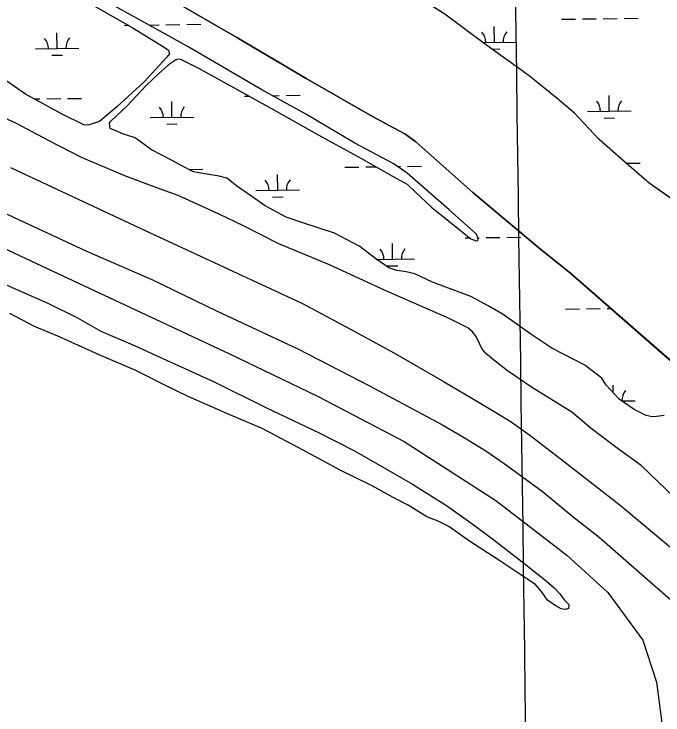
# Model space of a CAD drawing. Extents: x 3767014 to 3805179, y 361544 to 387384.
# Drawn here: x 3788416 to 3789906, y 382695 to 384305 of the extents above; entities that cross this region are included whole.
import ezdxf

# ---------------------------------------------------------------- set-up
doc = ezdxf.new("R2010")
doc.units = 0
for name, color, linetype in [('V-GRID-MAJR', 7, 'Continuous'), ('V-LEVE-TOET', 7, 'Continuous'), ('V-ROAD-CNTR', 7, 'Continuous'), ('V-TOPO-SHOR', 7, 'Continuous'), ('V-WETL-SWMP', 7, 'Continuous')]:
    doc.layers.add(name, color=color, linetype=linetype)

msp = doc.modelspace()

# ---------------------------------------------------------------- linework, layer by layer
at = {"layer": 'V-GRID-MAJR'}
msp.add_spline([(3789806.62, 367223.106), (3789722.043, 373279.937), (3789637.419, 379340.141), (3789552.795, 385400.346), (3789552.748, 385403.717)], degree=3, dxfattribs=at)
at = {"layer": 'V-LEVE-TOET'}
for points in [[(3788407.789, 383952.151), (3788716.795, 383807.962), (3789004.257, 383674.631), (3789078.28, 383639.743), (3789187.184, 383581.539), (3789289.435, 383526.045), (3789403.844, 383460.046), (3789484.171, 383412.673), (3789530.015, 383385.49), (3789557.057, 383368.009), (3789599.789, 383337.688), (3789673.111, 383281.687), (3789807.613, 383176.674), (3789970.774, 383040.896), (3790128.881, 382898.058), (3790231.25, 382812.466), (3790255.57, 382791.451), (3790294.421, 382753.688), (3790310.545, 382729.905), (3790316.498, 382706.865), (3790313.484, 382678.707)], [(3788336.42, 383875.02), (3788426.577, 383832.612), (3788580.882, 383761.298), (3788732.819, 383695.447), (3788881.027, 383623.482), (3789067.841, 383535.879), (3789231.738, 383450.844), (3789396.664, 383363.153), (3789440.157, 383337.526), (3789498.939, 383301.403), (3789540.88, 383272.643), (3789628.307, 383209.272), (3789699.452, 383150.527), (3789759.449, 383103.464), (3789838.692, 383033.808), (3789941.86, 382943.681), (3790069.327, 382837.859), (3790169.339, 382755.384), (3790197.59, 382729.305), (3790215.266, 382707.875), (3790217.254, 382699.283), (3790209.497, 382684.007)]]:
    msp.add_lwpolyline(points, dxfattribs=at)
at = {"layer": 'V-ROAD-CNTR'}
msp.add_lwpolyline([(3785073.716, 385343.617), (3785880.029, 384948.357), (3786779.082, 384527.971), (3787910.793, 383993.231), (3788491.987, 383720.546), (3788908.924, 383525.296), (3789112.937, 383427.376), (3789311.371, 383323.382), (3789522.323, 383187.997), (3789685.314, 383062.493), (3789779.387, 382976.513), (3789859.849, 382866.935), (3789891.052, 382770.35), (3789903.157, 382676.983), (3789894.588, 382581.375), (3789862.465, 382479.224), (3789809.697, 382395.461), (3789745.649, 382318.203), (3789303.868, 381804.093), (3789127.236, 381599.191), (3788946.535, 381402.797), (3788210.168, 380604.051), (3788186.907, 380582.967)], dxfattribs=at)
at = {"layer": 'V-TOPO-SHOR'}
for points in [[(3789318.578, 383939.448), (3789286.211, 383961.544), (3789198.188, 384008.285), (3789087.602, 384073.725), (3788984.723, 384130.727), (3788817.123, 384228.744), (3788749.774, 384266.046), (3788580.603, 384360.088), (3788435.29, 384442.85), (3788324.984, 384504.057), (3788255.217, 384545.906)], [(3790669.842, 382898.902), (3790655.817, 382925.131), (3790601.793, 382971.596), (3790551.558, 383001.298), (3790488.707, 383043.235), (3790451.392, 383071.864), (3790257.035, 383228.536), (3790184.392, 383297.035), (3790130.675, 383336.832), (3790067.312, 383384.311), (3789902.987, 383526.362), (3789694.277, 383708.806), (3789620.688, 383768.178), (3789469.27, 383894.623), (3789338.597, 384011.326), (3789312.903, 384029.826), (3789288.634, 384042.716), (3789239.042, 384069.543), (3789086.795, 384156.89), (3788927.784, 384250.527), (3788773.916, 384339.901), (3788567.097, 384453.143), (3788404.201, 384553.223)], [(3788277.172, 384507.112), (3788424.071, 384424.885), (3788564.615, 384343.958), (3788687.654, 384274.072), (3788761.12, 384228.859), (3788770.674, 384221.488), (3788772.823, 384213.558), (3788766.771, 384205.333), (3788715.139, 384148.774), (3788652.4, 384091.376), (3788612.317, 384058.146), (3788585.365, 384049.573), (3788576.366, 384050.595), (3788525.469, 384075.263), (3788442.744, 384120.44), (3788333.973, 384195.409)], [(3789951.84, 383861.45), (3789874.057, 383916.592), (3789809.958, 383972.492), (3789758.189, 384017.21), (3789702.848, 384077.006), (3789663.055, 384110.54), (3789598.971, 384162.93), (3789495.14, 384237.272), (3789404.674, 384304.649), (3789293.135, 384375.45)], [(3789908.35, 383383.074), (3789890.897, 383380.886), (3789880.584, 383379.789), (3789867.343, 383382.646), (3789839.771, 383396.824), (3789805.285, 383420.233), (3789775.683, 383452.71), (3789765.513, 383468.492), (3789726.396, 383498.601), (3789650.839, 383537.194), (3789602.293, 383569.806), (3789539.147, 383614.532), (3789505.998, 383633.714), (3789464.639, 383656.037), (3789376.669, 383688.76), (3789335.848, 383708.439), (3789315.987, 383712.859), (3789294.809, 383715.949), (3789276.264, 383722.224), (3789246.287, 383742.213), (3789209.665, 383770.641), (3789152.129, 383801.632), (3789079.277, 383825.153), (3789041.129, 383838.229), (3788992.608, 383864.229), (3788927.076, 383910.534), (3788904.255, 383927.639), (3788887.037, 383932.333), (3788864.006, 383935.946), (3788844.945, 383939.044), (3788828, 383942.415), (3788801.486, 383956.333), (3788779.481, 383968.15), (3788731.811, 383992.673), (3788694.132, 384020.567), (3788677.709, 384025.529), (3788667.641, 384028.929), (3788654.923, 384033.903), (3788637.163, 384042.034), (3788635.531, 384053.671), (3788638.687, 384058.445), (3788675.85, 384093.781), (3788719.585, 384140.254), (3788748.84, 384168.152), (3788775.469, 384191.538), (3788786.814, 384199.257), (3788794.214, 384201.667), (3788799.774, 384200.367), (3788841.394, 384179.895), (3789005.26, 384088.743), (3789115.57, 384026.742), (3789212.086, 383973.418), (3789285.005, 383932.435), (3789318.944, 383913.786), (3789338.333, 383895.078), (3789374.713, 383861.093), (3789464.426, 383788.692), (3789477.146, 383783.718), (3789480.847, 383784.525), (3789481.625, 383788.234), (3789477.877, 383799.33), (3789414.686, 383855.433), (3789318.578, 383939.448)], [(3789932.384, 383194.531), (3789855.367, 383267.775), (3789797.785, 383310.14), (3789740.732, 383353.304), (3789696.401, 383390.168), (3789606.223, 383446.162), (3789548.922, 383485.091), (3789520.523, 383507.731), (3789499.025, 383524.842), (3789490.247, 383536.713), (3789484.382, 383548.067), (3789476.911, 383563.91), (3789468.665, 383574.725), (3789458.044, 383583.944), (3789414.836, 383605.466), (3789266.524, 383670.33), (3789140.512, 383728.987), (3789023.911, 383776.675), (3788942.788, 383818.155), (3788888.713, 383844.132), (3788793.29, 383888.201), (3788744.011, 383905.731), (3788670.879, 383933.22), (3788571.236, 383974.89), (3788495.149, 384014.007), (3788421.705, 384053.136), (3788338.743, 384091.698)], [(3788229.05, 383762.081), (3788288.96, 383732.424), (3788335.491, 383708.267), (3788376.031, 383692.819), (3788411.547, 383676.556), (3788493.707, 383640.769), (3788561.573, 383606.779), (3788615.403, 383576.434), (3788694.509, 383542.75), (3788776.413, 383505.243), (3788873.844, 383460.918), (3788995.735, 383400.367), (3789116.899, 383343.279), (3789196.036, 383302.321), (3789251.457, 383270.792), (3789330.878, 383225.072), (3789408.589, 383176.57), (3789464.575, 383136.048), (3789514.594, 383099.604), (3789582.532, 383047.224), (3789637.869, 383003.393), (3789656.188, 382987.459), (3789669.074, 382973.621), (3789678.653, 382959.809)], [(3789678.653, 382959.809), (3789689.409, 382948.873), (3789689.051, 382939.743), (3789681.387, 382937.464), (3789672.384, 382939.016), (3789657.935, 382946.497), (3789640.953, 382958.732), (3789626.72, 382978.784), (3789613.164, 382994.472), (3789584.115, 383014.331), (3789528.807, 383051.019), (3789461.96, 383094.672), (3789414.469, 383127.819), (3789389.549, 383140.42), (3789363.849, 383150.105), (3789320.538, 383176.84), (3789286.731, 383194.963), (3789238.21, 383221.624), (3789166.239, 383256.524), (3789068.402, 383309.419), (3788985.55, 383352.796), (3788904.851, 383387.532), (3788816.144, 383426.522), (3788760.874, 383453.287), (3788695.394, 383486.098), (3788611.807, 383521.985), (3788516.706, 383565.155), (3788462.909, 383587.429), (3788406.437, 383616.943)]]:
    msp.add_lwpolyline(points, dxfattribs=at)
at = {"layer": 'V-WETL-SWMP'}
for p, q in [((3788749.774, 384266.046), (3788580.603, 384360.089)), ((3788773.917, 384339.902), (3788927.785, 384250.526)), ((3789495.14, 384237.272), (3789404.674, 384304.649)), ((3789672.662, 384292.555), (3789704.659, 384293)), ((3789720.658, 384293.222), (3789752.654, 384293.667)), ((3789768.653, 384293.889), (3789800.65, 384294.333)), ((3789816.648, 384294.555), (3789848.645, 384295)), ((3788668.943, 384278.612), (3788679.404, 384278.758)), ((3788725.749, 384279.402), (3788748.935, 384279.724)), ((3788764.934, 384279.946), (3788796.931, 384280.39)), ((3788812.929, 384280.613), (3788844.926, 384281.057)), ((3789518.79, 384239.671), (3789518.29, 384275.668)), ((3788515.071, 384225.728), (3788514.571, 384261.725)), ((3788817.123, 384228.745), (3788749.774, 384266.046)), ((3788927.785, 384250.526), (3789086.795, 384156.889)), ((3789492.411, 384239.305), (3789568.785, 384240.365)), ((3788465.076, 384225.034), (3788565.066, 384226.423)), ((3788984.722, 384130.727), (3788817.123, 384228.745)), ((3789598.971, 384162.929), (3789495.14, 384237.272)), ((3789513.447, 384224.164), (3789531.003, 384224.408)), ((3788503.286, 384210.132), (3788527.284, 384210.465)), ((3788775.469, 384191.539), (3788786.815, 384199.257)), ((3788786.815, 384199.257), (3788794.213, 384201.667)), ((3788794.213, 384201.667), (3788799.774, 384200.367)), ((3788799.774, 384200.367), (3788841.393, 384179.896)), ((3788748.84, 384168.151), (3788775.469, 384191.539)), ((3788841.393, 384179.896), (3789005.261, 384088.742)), ((3788719.584, 384140.254), (3788748.84, 384168.151)), ((3789663.056, 384110.539), (3789598.971, 384162.929)), ((3789086.795, 384156.889), (3789239.041, 384069.543)), ((3788675.85, 384093.781), (3788719.584, 384140.254)), ((3789087.602, 384073.724), (3788984.722, 384130.727)), ((3788945.133, 384116.259), (3788955.534, 384116.404)), ((3789009.227, 384117.149), (3789025.125, 384117.37)), ((3789041.123, 384117.592), (3789073.12, 384118.037)), ((3789782.449, 384081.456), (3789781.949, 384117.452)), ((3788462.672, 384109.557), (3788475.27, 384109.732)), ((3788491.268, 384109.954), (3788523.265, 384110.399)), ((3788539.264, 384110.621), (3788571.261, 384111.066)), ((3788778.73, 384067.513), (3788778.23, 384103.51)), ((3789702.849, 384077.005), (3789663.056, 384110.539)), ((3788638.686, 384058.445), (3788675.85, 384093.781)), ((3789005.261, 384088.742), (3789115.569, 384026.742)), ((3789732.454, 384080.761), (3789832.444, 384082.15)), ((3788728.735, 384066.819), (3788828.725, 384068.208)), ((3789198.189, 384008.286), (3789087.602, 384073.724)), ((3789230.594, 384073.79), (3789231.614, 384073.804)), ((3789239.041, 384069.543), (3789288.634, 384042.716)), ((3789758.189, 384017.21), (3789702.849, 384077.005)), ((3789770.664, 384065.86), (3789794.662, 384066.193)), ((3788635.53, 384053.67), (3788638.686, 384058.445)), ((3788637.164, 384042.035), (3788635.53, 384053.67)), ((3788766.945, 384051.917), (3788790.943, 384052.25)), ((3788654.923, 384033.904), (3788637.164, 384042.035)), ((3788667.642, 384028.928), (3788654.923, 384033.904)), ((3789288.634, 384042.716), (3789312.902, 384029.826)), ((3788677.709, 384025.529), (3788667.642, 384028.928)), ((3788694.132, 384020.567), (3788677.709, 384025.529)), ((3788731.812, 383992.673), (3788694.132, 384020.567)), ((3789115.569, 384026.742), (3789212.085, 383973.418)), ((3789312.902, 384029.826), (3789338.597, 384011.327)), ((3789809.959, 383972.492), (3789758.189, 384017.21)), ((3789286.212, 383961.543), (3789198.189, 384008.286)), ((3789338.597, 384011.327), (3789469.27, 383894.624)), ((3788779.48, 383968.151), (3788731.812, 383992.673)), ((3788801.486, 383956.333), (3788779.48, 383968.151)), ((3789212.085, 383973.418), (3789285.005, 383932.435)), ((3789874.057, 383916.592), (3789809.959, 383972.492)), ((3788827.999, 383942.416), (3788801.486, 383956.333)), ((3789175.423, 383952.941), (3789207.42, 383953.385)), ((3789223.419, 383953.608), (3789246.756, 383953.932)), ((3789318.578, 383939.448), (3789286.212, 383961.543)), ((3789296.352, 383954.621), (3789303.411, 383954.719)), ((3789319.409, 383954.941), (3789351.406, 383955.386)), ((3789822.077, 383961.924), (3789853.266, 383962.357)), ((3788817.55, 383947.97), (3788849.547, 383948.414)), ((3788844.945, 383939.044), (3788827.999, 383942.416)), ((3788887.038, 383932.333), (3788844.945, 383939.044)), ((3789021.551, 383900.057), (3789021.051, 383936.053)), ((3789414.687, 383855.432), (3789318.578, 383939.448)), ((3788904.254, 383927.639), (3788887.038, 383932.333)), ((3788927.075, 383910.533), (3788904.254, 383927.639)), ((3789285.005, 383932.435), (3789318.945, 383913.786)), ((3788992.608, 383864.229), (3788927.075, 383910.533)), ((3789318.945, 383913.786), (3789338.333, 383895.078)), ((3789951.84, 383861.449), (3789874.057, 383916.592)), ((3788971.556, 383899.362), (3789071.546, 383900.751)), ((3789338.333, 383895.078), (3789374.714, 383861.093)), ((3789469.27, 383894.624), (3789620.689, 383768.177)), ((3789009.767, 383884.46), (3789033.764, 383884.794)), ((3789041.128, 383838.23), (3788992.608, 383864.229)), ((3789374.714, 383861.093), (3789464.427, 383788.693)), ((3789477.878, 383799.33), (3789414.687, 383855.432)), ((3789079.278, 383825.153), (3789041.128, 383838.23)), ((3789152.129, 383801.632), (3789079.278, 383825.153)), ((3789209.664, 383770.641), (3789152.129, 383801.632)), ((3789451.613, 383790.588), (3789461.902, 383790.731)), ((3789481.626, 383788.233), (3789477.878, 383799.33)), ((3789480.694, 383790.992), (3789483.61, 383791.032)), ((3789499.608, 383791.254), (3789531.605, 383791.699)), ((3789547.604, 383791.921), (3789579.601, 383792.365)), ((3789285.21, 383741.842), (3789284.71, 383777.838)), ((3789464.427, 383788.693), (3789477.146, 383783.717)), ((3789477.146, 383783.717), (3789480.847, 383784.525)), ((3789480.847, 383784.525), (3789481.626, 383788.233)), ((3789246.288, 383742.213), (3789209.664, 383770.641)), ((3789620.689, 383768.177), (3789694.277, 383708.805)), ((3789276.264, 383722.225), (3789246.288, 383742.213)), ((3789247.628, 383741.319), (3789335.205, 383742.536)), ((3789273.426, 383726.245), (3789297.423, 383726.579)), ((3789294.809, 383715.949), (3789276.264, 383722.225)), ((3789315.987, 383712.859), (3789294.809, 383715.949)), ((3789335.848, 383708.44), (3789315.987, 383712.859)), ((3789376.67, 383688.76), (3789335.848, 383708.44)), ((3789694.277, 383708.805), (3789902.986, 383526.361)), ((3789464.638, 383656.038), (3789376.67, 383688.76)), ((3789505.999, 383633.714), (3789464.638, 383656.038)), ((3789539.147, 383614.533), (3789505.999, 383633.714)), ((3789777.895, 383628.603), (3789785.898, 383628.714)), ((3789602.293, 383569.807), (3789539.147, 383614.533)), ((3789681.904, 383627.27), (3789713.901, 383627.714)), ((3789729.899, 383627.936), (3789761.896, 383628.381)), ((3789650.839, 383537.193), (3789602.293, 383569.807)), ((3789726.396, 383498.602), (3789650.839, 383537.193)), ((3789902.986, 383526.361), (3790067.313, 383384.311)), ((3789765.513, 383468.491), (3789726.396, 383498.602)), ((3789775.683, 383452.71), (3789765.513, 383468.491)), ((3789805.285, 383420.232), (3789775.683, 383452.71)), ((3789791.423, 383435.441), (3789791.19, 383452.167)), ((3789839.772, 383396.823), (3789805.285, 383420.232)), ((3789810.877, 383416.437), (3789841.686, 383416.865)), ((3789867.344, 383382.646), (3789839.772, 383396.823)), ((3789880.584, 383379.788), (3789867.344, 383382.646)), ((3789890.898, 383380.887), (3789880.584, 383379.788)), ((3789908.351, 383383.073), (3789890.898, 383380.887))]:
    msp.add_line(p, q, dxfattribs=at)
msp.add_lwpolyline([(3788277.171, 384507.113), (3788424.071, 384424.886), (3788564.615, 384343.958), (3788687.654, 384274.072), (3788761.121, 384228.858), (3788770.674, 384221.488), (3788772.823, 384213.559), (3788766.77, 384205.333), (3788715.139, 384148.774), (3788652.4, 384091.377), (3788612.317, 384058.146), (3788585.365, 384049.573), (3788576.366, 384050.595), (3788525.47, 384075.263), (3788442.744, 384120.44), (3788333.972, 384195.409)], dxfattribs=at)
for centre, start, end in [((3789463.546, 384239.378), 0.024037, 41.567696), ((3789574.021, 384240.913), 140.024034, 181.567693), ((3788459.827, 384225.436), 0.024037, 41.567696), ((3788570.302, 384226.97), 140.024034, 181.567693), ((3789727.205, 384081.163), 0.024037, 41.567696), ((3789837.68, 384082.698), 140.024034, 181.567693), ((3788723.486, 384067.22), 0.024037, 41.567696), ((3788833.961, 384068.755), 140.024034, 181.567693), ((3788966.307, 383899.764), 0.024037, 41.567696), ((3789076.782, 383901.299), 140.024034, 181.567693), ((3789229.966, 383741.549), 0.024037, 41.567696), ((3789340.441, 383743.084), 140.024034, 181.567693), ((3789846.922, 383417.412), 140.024034, 181.567693)]:
    msp.add_arc(centre, 35.246, start, end, dxfattribs=at)

doc.saveas('drawing.dxf')
